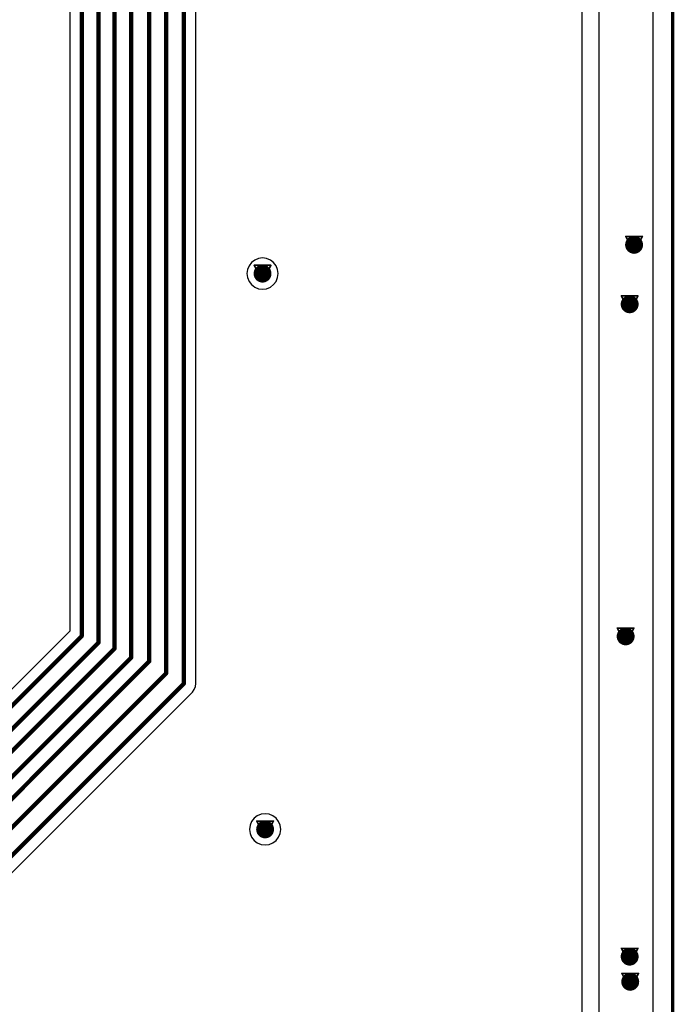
# Model space of a CAD drawing. Header units: millimetres. Extents: x 138 to 555, y 26 to 334.
# Tile 514 of 656: x 349 to 369, y 129 to 159. Entities that reach past the tile are written whole.
import ezdxf

# ---------------------------------------------------------------- set-up
doc = ezdxf.new("R2010")
doc.units = ezdxf.units.MM
for name, color, linetype in [('BottomLayer', 5, 'Continuous'), ('DrillDrawing', 1, 'Continuous'), ('KeepOutLayer', 6, 'Continuous'), ('Mechanical27', 56, 'Continuous'), ('Mechanical30', 56, 'Continuous'), ('MidLayer1', 16, 'Continuous'), ('MidLayer2', 76, 'Continuous'), ('MidLayer3', 90, 'Continuous'), ('MidLayer4', 156, 'Continuous'), ('MultiLayer', 9, 'Continuous'), ('TopLayer', 1, 'Continuous'), ('ViaHoleLayer', 16, 'Continuous')]:
    doc.layers.add(name, color=color, linetype=linetype)

msp = doc.modelspace()

# ---------------------------------------------------------------- linework, layer by layer
at = {"layer": 'BottomLayer'}
for p, q in [((368.209, 310.896), (368.209, 62.119)), ((354.193, 138.373), (354.193, 190.992)), ((350.324, 183.417), (350.324, 139.982)), ((350.324, 139.982), (346.121, 135.778)), ((354.144, 138.189), (354.18, 138.277)), ((354.18, 138.277), (354.193, 138.373)), ((341.745, 125.772), (354.085, 138.112)), ((354.085, 138.112), (354.144, 138.189))]:
    msp.add_line(p, q, dxfattribs=at)
at = {"layer": 'BottomLayer', "const_width": 0.13}
for points in [[(353.283, 138.688), (353.283, 190.828)], [(353.825, 138.373), (353.825, 190.992)], [(352.208, 139.167), (352.208, 190.435)], [(352.763, 139.053), (352.763, 190.613)], [(351.695, 139.439), (351.695, 190.219)], [(351.204, 139.621), (351.204, 189.888)], [(350.692, 139.829), (350.692, 189.616)], [(338.614, 127.751), (350.692, 139.829)], [(339.139, 127.555), (351.204, 139.621)], [(339.547, 127.29), (351.695, 139.439)], [(339.974, 126.934), (352.208, 139.167)], [(340.346, 126.635), (352.763, 139.053)], [(340.877, 126.281), (353.283, 138.688)], [(341.376, 125.924), (353.825, 138.373)]]:
    msp.add_lwpolyline(points, dxfattribs=at)
at = {"layer": 'BottomLayer'}
for points, const_width in [([(367.499, 151.823, 1), (367.774, 151.823, 1)], 0.275), ([(356.101, 150.94, 1), (356.376, 150.94, 1)], 0.275), ([(367.363, 150, 1), (367.638, 150, 1)], 0.275), ([(367.24, 139.818, 1), (367.515, 139.818, 1)], 0.275), ([(350.66, 139.829, 1), (350.725, 139.829, 1)], 0.065), ([(350.66, 139.829, 1), (350.725, 139.829, 1)], 0.065), ([(351.172, 139.621, 1), (351.237, 139.621, 1)], 0.065), ([(351.172, 139.621, 1), (351.237, 139.621, 1)], 0.065), ([(351.663, 139.439, 1), (351.728, 139.439, 1)], 0.065), ([(351.663, 139.439, 1), (351.728, 139.439, 1)], 0.065), ([(352.175, 139.167, 1), (352.24, 139.167, 1)], 0.065), ([(352.175, 139.167, 1), (352.24, 139.167, 1)], 0.065), ([(352.731, 139.053, 1), (352.796, 139.053, 1)], 0.065), ([(352.731, 139.053, 1), (352.796, 139.053, 1)], 0.065), ([(353.251, 138.688, 1), (353.316, 138.688, 1)], 0.065), ([(353.251, 138.688, 1), (353.316, 138.688, 1)], 0.065), ([(353.792, 138.373, 1), (353.857, 138.373, 1)], 0.065), ([(353.792, 138.373, 1), (353.857, 138.373, 1)], 0.065), ([(356.18, 133.902, 1), (356.455, 133.902, 1)], 0.275), ([(367.363, 130, 1), (367.638, 130, 1)], 0.275), ([(367.38, 129.23, 1), (367.655, 129.23, 1)], 0.275)]:
    msp.add_lwpolyline(points, format="xyb", close=True, dxfattribs=dict(at, const_width=const_width))
at = {"layer": 'DrillDrawing'}
for points, const_width in [([(368.82, 61.507), (368.82, 311.507)], 0.1), ([(367.382, 152.077), (367.89, 152.077)], 0.0508), ([(367.382, 152.077), (367.636, 151.569)], 0.0508), ([(367.484, 151.976), (367.789, 151.976)], 0.0508), ([(367.484, 151.976), (367.636, 151.671)], 0.0508), ([(367.636, 151.569), (367.89, 152.077)], 0.0508), ([(367.636, 151.671), (367.789, 151.976)], 0.0508), ([(355.985, 151.194), (356.493, 151.194)], 0.0508), ([(355.985, 151.194), (356.239, 150.686)], 0.0508), ([(356.086, 151.092), (356.391, 151.092)], 0.0508), ([(356.086, 151.092), (356.239, 150.788)], 0.0508), ([(356.239, 150.686), (356.493, 151.194)], 0.0508), ([(356.239, 150.788), (356.391, 151.092)], 0.0508), ([(367.246, 150.254), (367.754, 150.254)], 0.0508), ([(367.246, 150.254), (367.5, 149.746)], 0.0508), ([(367.348, 150.152), (367.652, 150.152)], 0.0508), ([(367.348, 150.152), (367.5, 149.848)], 0.0508), ([(367.5, 149.746), (367.754, 150.254)], 0.0508), ([(367.5, 149.848), (367.652, 150.152)], 0.0508), ([(367.123, 140.072), (367.631, 140.072)], 0.0508), ([(367.123, 140.072), (367.377, 139.564)], 0.0508), ([(367.377, 139.564), (367.631, 140.072)], 0.0508), ([(367.225, 139.97), (367.53, 139.97)], 0.0508), ([(367.225, 139.97), (367.377, 139.666)], 0.0508), ([(367.377, 139.666), (367.53, 139.97)], 0.0508), ([(356.063, 134.156), (356.571, 134.156)], 0.0508), ([(356.063, 134.156), (356.317, 133.648)], 0.0508), ([(356.165, 134.054), (356.47, 134.054)], 0.0508), ([(356.165, 134.054), (356.317, 133.749)], 0.0508), ([(356.317, 133.648), (356.571, 134.156)], 0.0508), ([(356.317, 133.749), (356.47, 134.054)], 0.0508), ([(367.246, 130.254), (367.754, 130.254)], 0.0508), ([(367.246, 130.254), (367.5, 129.746)], 0.0508), ([(367.348, 130.152), (367.652, 130.152)], 0.0508), ([(367.348, 130.152), (367.5, 129.848)], 0.0508), ([(367.5, 129.746), (367.754, 130.254)], 0.0508), ([(367.5, 129.848), (367.652, 130.152)], 0.0508), ([(367.263, 129.484), (367.771, 129.484)], 0.0508), ([(367.263, 129.484), (367.517, 128.976)], 0.0508), ([(367.517, 128.976), (367.771, 129.484)], 0.0508), ([(367.365, 129.383), (367.67, 129.383)], 0.0508), ([(367.365, 129.383), (367.517, 129.078)], 0.0508), ([(367.517, 129.078), (367.67, 129.383)], 0.0508)]:
    msp.add_lwpolyline(points, dxfattribs=dict(at, const_width=const_width))
at = {"layer": 'DrillDrawing', "const_width": 0.0254}
for points in [[(367.37, 152.077, 1), (367.395, 152.077, 1)], [(367.37, 152.077, 1), (367.395, 152.077, 1)], [(367.471, 151.976, 1), (367.497, 151.976, 1)], [(367.471, 151.976, 1), (367.497, 151.976, 1)], [(367.776, 151.976, 1), (367.801, 151.976, 1)], [(367.776, 151.976, 1), (367.801, 151.976, 1)], [(367.878, 152.077, 1), (367.903, 152.077, 1)], [(367.878, 152.077, 1), (367.903, 152.077, 1)], [(367.624, 151.671, 1), (367.649, 151.671, 1)], [(367.624, 151.671, 1), (367.649, 151.671, 1)], [(367.624, 151.569, 1), (367.649, 151.569, 1)], [(367.624, 151.569, 1), (367.649, 151.569, 1)], [(355.972, 151.194, 1), (355.997, 151.194, 1)], [(355.972, 151.194, 1), (355.997, 151.194, 1)], [(356.074, 151.092, 1), (356.099, 151.092, 1)], [(356.074, 151.092, 1), (356.099, 151.092, 1)], [(356.378, 151.092, 1), (356.404, 151.092, 1)], [(356.378, 151.092, 1), (356.404, 151.092, 1)], [(356.48, 151.194, 1), (356.505, 151.194, 1)], [(356.48, 151.194, 1), (356.505, 151.194, 1)], [(356.226, 150.788, 1), (356.251, 150.788, 1)], [(356.226, 150.788, 1), (356.251, 150.788, 1)], [(356.226, 150.686, 1), (356.251, 150.686, 1)], [(356.226, 150.686, 1), (356.251, 150.686, 1)], [(367.233, 150.254, 1), (367.259, 150.254, 1)], [(367.233, 150.254, 1), (367.259, 150.254, 1)], [(367.335, 150.152, 1), (367.36, 150.152, 1)], [(367.335, 150.152, 1), (367.36, 150.152, 1)], [(367.64, 150.152, 1), (367.665, 150.152, 1)], [(367.64, 150.152, 1), (367.665, 150.152, 1)], [(367.741, 150.254, 1), (367.767, 150.254, 1)], [(367.741, 150.254, 1), (367.767, 150.254, 1)], [(367.487, 149.848, 1), (367.513, 149.848, 1)], [(367.487, 149.848, 1), (367.513, 149.848, 1)], [(367.487, 149.746, 1), (367.513, 149.746, 1)], [(367.487, 149.746, 1), (367.513, 149.746, 1)], [(367.111, 140.072, 1), (367.136, 140.072, 1)], [(367.111, 140.072, 1), (367.136, 140.072, 1)], [(367.619, 140.072, 1), (367.644, 140.072, 1)], [(367.619, 140.072, 1), (367.644, 140.072, 1)], [(367.212, 139.97, 1), (367.238, 139.97, 1)], [(367.212, 139.97, 1), (367.238, 139.97, 1)], [(367.517, 139.97, 1), (367.542, 139.97, 1)], [(367.517, 139.97, 1), (367.542, 139.97, 1)], [(367.365, 139.666, 1), (367.39, 139.666, 1)], [(367.365, 139.666, 1), (367.39, 139.666, 1)], [(367.365, 139.564, 1), (367.39, 139.564, 1)], [(367.365, 139.564, 1), (367.39, 139.564, 1)], [(356.05, 134.156, 1), (356.076, 134.156, 1)], [(356.05, 134.156, 1), (356.076, 134.156, 1)], [(356.152, 134.054, 1), (356.177, 134.054, 1)], [(356.152, 134.054, 1), (356.177, 134.054, 1)], [(356.457, 134.054, 1), (356.482, 134.054, 1)], [(356.457, 134.054, 1), (356.482, 134.054, 1)], [(356.558, 134.156, 1), (356.584, 134.156, 1)], [(356.558, 134.156, 1), (356.584, 134.156, 1)], [(356.304, 133.749, 1), (356.33, 133.749, 1)], [(356.304, 133.749, 1), (356.33, 133.749, 1)], [(356.304, 133.648, 1), (356.33, 133.648, 1)], [(356.304, 133.648, 1), (356.33, 133.648, 1)], [(367.233, 130.254, 1), (367.259, 130.254, 1)], [(367.233, 130.254, 1), (367.259, 130.254, 1)], [(367.335, 130.152, 1), (367.36, 130.152, 1)], [(367.335, 130.152, 1), (367.36, 130.152, 1)], [(367.64, 130.152, 1), (367.665, 130.152, 1)], [(367.64, 130.152, 1), (367.665, 130.152, 1)], [(367.741, 130.254, 1), (367.767, 130.254, 1)], [(367.741, 130.254, 1), (367.767, 130.254, 1)], [(367.487, 129.848, 1), (367.513, 129.848, 1)], [(367.487, 129.848, 1), (367.513, 129.848, 1)], [(367.25, 129.484, 1), (367.276, 129.484, 1)], [(367.25, 129.484, 1), (367.276, 129.484, 1)], [(367.487, 129.746, 1), (367.513, 129.746, 1)], [(367.487, 129.746, 1), (367.513, 129.746, 1)], [(367.758, 129.484, 1), (367.784, 129.484, 1)], [(367.758, 129.484, 1), (367.784, 129.484, 1)], [(367.352, 129.383, 1), (367.377, 129.383, 1)], [(367.352, 129.383, 1), (367.377, 129.383, 1)], [(367.657, 129.383, 1), (367.682, 129.383, 1)], [(367.657, 129.383, 1), (367.682, 129.383, 1)], [(367.504, 129.078, 1), (367.53, 129.078, 1)], [(367.504, 129.078, 1), (367.53, 129.078, 1)], [(367.504, 128.976, 1), (367.53, 128.976, 1)], [(367.504, 128.976, 1), (367.53, 128.976, 1)]]:
    msp.add_lwpolyline(points, format="xyb", close=True, dxfattribs=at)
at = {"layer": 'KeepOutLayer', "const_width": 0.1}
msp.add_lwpolyline([(368.82, 61.507), (368.82, 311.507)], dxfattribs=at)
at = {"layer": 'Mechanical27', "const_width": 0.1}
msp.add_lwpolyline([(368.82, 61.507), (368.82, 311.507)], dxfattribs=at)
at = {"layer": 'Mechanical30', "const_width": 0.1}
msp.add_lwpolyline([(368.82, 61.507), (368.82, 311.507)], dxfattribs=at)
at = {"layer": 'MidLayer1'}
for p, q in [((366.034, 184.962), (366.034, 112.292)), ((355.9, 151.279), (355.824, 151.18)), ((355.999, 151.355), (355.9, 151.279)), ((356.115, 151.403), (355.999, 151.355)), ((356.239, 151.419), (356.115, 151.403)), ((356.363, 151.403), (356.239, 151.419)), ((356.478, 151.355), (356.363, 151.403)), ((356.577, 151.279), (356.478, 151.355)), ((356.654, 151.18), (356.577, 151.279)), ((355.776, 151.064), (355.76, 150.94)), ((355.76, 150.94), (355.776, 150.816)), ((355.824, 151.18), (355.776, 151.064)), ((356.701, 151.064), (356.654, 151.18)), ((356.718, 150.94), (356.701, 151.064)), ((356.701, 150.816), (356.718, 150.94)), ((355.776, 150.816), (355.824, 150.7)), ((355.824, 150.7), (355.9, 150.601)), ((356.577, 150.601), (356.654, 150.7)), ((356.654, 150.7), (356.701, 150.816)), ((355.9, 150.601), (355.999, 150.525)), ((355.999, 150.525), (356.115, 150.477)), ((356.115, 150.477), (356.239, 150.461)), ((356.239, 150.461), (356.363, 150.477)), ((356.363, 150.477), (356.478, 150.525)), ((356.478, 150.525), (356.577, 150.601)), ((356.193, 134.365), (356.078, 134.317)), ((356.317, 134.381), (356.193, 134.365)), ((356.441, 134.365), (356.317, 134.381)), ((356.557, 134.317), (356.441, 134.365)), ((355.854, 134.026), (355.838, 133.902)), ((355.902, 134.141), (355.854, 134.026)), ((355.978, 134.241), (355.902, 134.141)), ((356.078, 134.317), (355.978, 134.241)), ((356.656, 134.241), (356.557, 134.317)), ((356.732, 134.141), (356.656, 134.241)), ((356.78, 134.026), (356.732, 134.141)), ((356.796, 133.902), (356.78, 134.026)), ((355.838, 133.902), (355.854, 133.778)), ((355.854, 133.778), (355.902, 133.662)), ((356.732, 133.662), (356.78, 133.778)), ((356.78, 133.778), (356.796, 133.902)), ((355.902, 133.662), (355.978, 133.563)), ((355.978, 133.563), (356.078, 133.487)), ((356.078, 133.487), (356.193, 133.439)), ((356.193, 133.439), (356.317, 133.423)), ((356.317, 133.423), (356.441, 133.439)), ((356.441, 133.439), (356.557, 133.487)), ((356.557, 133.487), (356.656, 133.563)), ((356.656, 133.563), (356.732, 133.662))]:
    msp.add_line(p, q, dxfattribs=at)
at = {"layer": 'MidLayer1', "const_width": 0.275}
for points in [[(367.499, 151.823, 1), (367.774, 151.823, 1)], [(356.101, 150.94, 1), (356.376, 150.94, 1)], [(367.363, 150, 1), (367.638, 150, 1)], [(367.24, 139.818, 1), (367.515, 139.818, 1)], [(356.18, 133.902, 1), (356.455, 133.902, 1)], [(367.363, 130, 1), (367.638, 130, 1)], [(367.38, 129.23, 1), (367.655, 129.23, 1)]]:
    msp.add_lwpolyline(points, format="xyb", close=True, dxfattribs=at)
at = {"layer": 'MidLayer2'}
msp.add_line((368.209, 310.896), (368.209, 62.119), dxfattribs=at)
at = {"layer": 'MidLayer2', "const_width": 0.275}
for points in [[(367.499, 151.823, 1), (367.774, 151.823, 1)], [(356.101, 150.94, 1), (356.376, 150.94, 1)], [(367.363, 150, 1), (367.638, 150, 1)], [(367.24, 139.818, 1), (367.515, 139.818, 1)], [(356.18, 133.902, 1), (356.455, 133.902, 1)], [(367.363, 130, 1), (367.638, 130, 1)], [(367.38, 129.23, 1), (367.655, 129.23, 1)]]:
    msp.add_lwpolyline(points, format="xyb", close=True, dxfattribs=at)
at = {"layer": 'MidLayer3'}
msp.add_line((368.209, 310.896), (368.209, 62.119), dxfattribs=at)
at = {"layer": 'MidLayer3', "const_width": 0.275}
for points in [[(367.499, 151.823, 1), (367.774, 151.823, 1)], [(356.101, 150.94, 1), (356.376, 150.94, 1)], [(367.363, 150, 1), (367.638, 150, 1)], [(367.24, 139.818, 1), (367.515, 139.818, 1)], [(356.18, 133.902, 1), (356.455, 133.902, 1)], [(367.363, 130, 1), (367.638, 130, 1)], [(367.38, 129.23, 1), (367.655, 129.23, 1)]]:
    msp.add_lwpolyline(points, format="xyb", close=True, dxfattribs=at)
at = {"layer": 'MidLayer4'}
for p, q in [((366.558, 214.489), (366.558, 112.147)), ((355.9, 151.279), (355.824, 151.18)), ((355.999, 151.355), (355.9, 151.279)), ((356.115, 151.403), (355.999, 151.355)), ((356.239, 151.419), (356.115, 151.403)), ((356.363, 151.403), (356.239, 151.419)), ((356.478, 151.355), (356.363, 151.403)), ((356.577, 151.279), (356.478, 151.355)), ((356.654, 151.18), (356.577, 151.279)), ((355.776, 151.064), (355.76, 150.94)), ((355.76, 150.94), (355.776, 150.816)), ((355.824, 151.18), (355.776, 151.064)), ((356.701, 151.064), (356.654, 151.18)), ((356.718, 150.94), (356.701, 151.064)), ((356.701, 150.816), (356.718, 150.94)), ((355.776, 150.816), (355.824, 150.7)), ((355.824, 150.7), (355.9, 150.601)), ((356.577, 150.601), (356.654, 150.7)), ((356.654, 150.7), (356.701, 150.816)), ((355.9, 150.601), (355.999, 150.525)), ((355.999, 150.525), (356.115, 150.477)), ((356.115, 150.477), (356.239, 150.461)), ((356.239, 150.461), (356.363, 150.477)), ((356.363, 150.477), (356.478, 150.525)), ((356.478, 150.525), (356.577, 150.601)), ((356.193, 134.365), (356.078, 134.317)), ((356.317, 134.381), (356.193, 134.365)), ((356.441, 134.365), (356.317, 134.381)), ((356.557, 134.317), (356.441, 134.365)), ((355.854, 134.026), (355.838, 133.902)), ((355.902, 134.141), (355.854, 134.026)), ((355.978, 134.241), (355.902, 134.141)), ((356.078, 134.317), (355.978, 134.241)), ((356.656, 134.241), (356.557, 134.317)), ((356.732, 134.141), (356.656, 134.241)), ((356.78, 134.026), (356.732, 134.141)), ((356.796, 133.902), (356.78, 134.026)), ((355.838, 133.902), (355.854, 133.778)), ((355.854, 133.778), (355.902, 133.662)), ((356.732, 133.662), (356.78, 133.778)), ((356.78, 133.778), (356.796, 133.902)), ((355.902, 133.662), (355.978, 133.563)), ((355.978, 133.563), (356.078, 133.487)), ((356.078, 133.487), (356.193, 133.439)), ((356.193, 133.439), (356.317, 133.423)), ((356.317, 133.423), (356.441, 133.439)), ((356.441, 133.439), (356.557, 133.487)), ((356.557, 133.487), (356.656, 133.563)), ((356.656, 133.563), (356.732, 133.662))]:
    msp.add_line(p, q, dxfattribs=at)
at = {"layer": 'MidLayer4', "const_width": 0.275}
for points in [[(367.499, 151.823, 1), (367.774, 151.823, 1)], [(356.101, 150.94, 1), (356.376, 150.94, 1)], [(367.363, 150, 1), (367.638, 150, 1)], [(367.24, 139.818, 1), (367.515, 139.818, 1)], [(356.18, 133.902, 1), (356.455, 133.902, 1)], [(367.363, 130, 1), (367.638, 130, 1)], [(367.38, 129.23, 1), (367.655, 129.23, 1)]]:
    msp.add_lwpolyline(points, format="xyb", close=True, dxfattribs=at)
at = {"layer": 'MultiLayer', "const_width": 0.275}
for points in [[(367.499, 151.823, 1), (367.774, 151.823, 1)], [(356.101, 150.94, 1), (356.376, 150.94, 1)], [(367.363, 150, 1), (367.638, 150, 1)], [(367.24, 139.818, 1), (367.515, 139.818, 1)], [(356.18, 133.902, 1), (356.455, 133.902, 1)], [(367.363, 130, 1), (367.638, 130, 1)], [(367.38, 129.23, 1), (367.655, 129.23, 1)]]:
    msp.add_lwpolyline(points, format="xyb", close=True, dxfattribs=at)
at = {"layer": 'TopLayer'}
msp.add_line((368.209, 310.896), (368.209, 62.119), dxfattribs=at)
at = {"layer": 'TopLayer', "const_width": 0.275}
for points in [[(367.499, 151.823, 1), (367.774, 151.823, 1)], [(356.101, 150.94, 1), (356.376, 150.94, 1)], [(367.363, 150, 1), (367.638, 150, 1)], [(367.24, 139.818, 1), (367.515, 139.818, 1)], [(356.18, 133.902, 1), (356.455, 133.902, 1)], [(367.363, 130, 1), (367.638, 130, 1)], [(367.38, 129.23, 1), (367.655, 129.23, 1)]]:
    msp.add_lwpolyline(points, format="xyb", close=True, dxfattribs=at)
at = {"layer": 'ViaHoleLayer', "const_width": 0.15}
for points in [[(367.561, 151.823, 1), (367.711, 151.823, 1)], [(356.164, 150.94, 1), (356.314, 150.94, 1)], [(367.425, 150, 1), (367.575, 150, 1)], [(367.302, 139.818, 1), (367.452, 139.818, 1)], [(356.242, 133.902, 1), (356.392, 133.902, 1)], [(367.425, 130, 1), (367.575, 130, 1)], [(367.442, 129.23, 1), (367.592, 129.23, 1)]]:
    msp.add_lwpolyline(points, format="xyb", close=True, dxfattribs=at)

doc.saveas('drawing.dxf')
